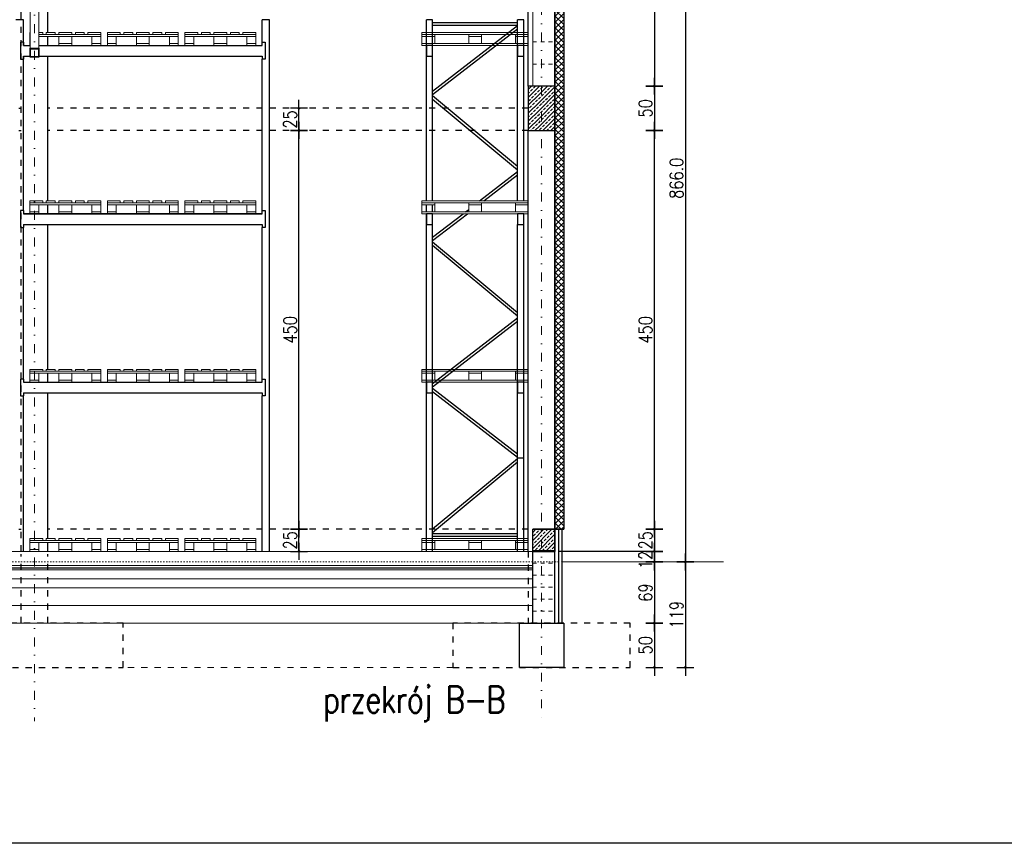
# Model space of a CAD drawing. Header units: millimetres. Extents: x 22865 to 60762, y -18816 to 15611.
# Tile 504 of 517: x 37834 to 38945, y 7746 to 8675. Entities that reach past the tile are written whole.
import ezdxf

# ---------------------------------------------------------------- set-up
doc = ezdxf.new("R2010")
doc.units = ezdxf.units.MM
for name, pattern in [('1_12', [3, 1, -1, 0, -1]), ('1_OTDI', [0]), ('DASHED', [15, 7, -8]), ('DOT', [6.35, 0, -6.35])]:
    doc.linetypes.add(name, pattern=pattern)
doc.layers.add('CIENKA', color=1, linetype='Continuous', lineweight=13)
doc.layers.add('projekt', color=6, linetype='Continuous', lineweight=9)
for name, color, linetype in [('ocieplenie-styropianXPS', 7, 'Continuous'), ('OPISY-KONCEPCJA', 6, 'Continuous'), ('plyty warstwowe PIR', 200, 'Continuous'), ('RAMLA', 2, 'Continuous'), ('RDZENIE', 3, 'Continuous'), ('REGALY', 7, 'Continuous'), ('sciany murowane', 4, 'Continuous'), ('WYMIARY', 6, 'Continuous')]:
    doc.layers.add(name, color=color, linetype=linetype)
doc.layers.add('OSIE SCIAN', color=151, linetype='Continuous', lineweight=18, plot=False)
doc.layers.add('sciany ppozarowe', color=10, linetype='Continuous', lineweight=18, plot=False)
doc.styles.add('1-100', font='simplex.shx', dxfattribs={"width": 0.8, "height": 15})
doc.styles.add('1-50', font='simplex.shx', dxfattribs={"width": 0.8, "height": 12})
doc.linetypes.add('BATTING', pattern='A,0.0001,-0.1,[134,ltypeshp.shx,S=0.1,R=0,X=-0.1,Y=0],-0.2,[134,ltypeshp.shx,S=0.1,R=180,X=0.1,Y=0],-0.1', length=0.4001)
doc.dimstyles.new('1-100', dxfattribs={"dimscale": 0.5, "dimtxt": 100, "dimasz": 1, "dimexe": 0.18, "dimexo": 0.0625, "dimgap": 5, "dimtad": 1, "dimdec": 1, "dimzin": 0, "dimdsep": 46, "dimtxsty": '1-100', "dimblk1": 'K', "dimblk2": 'K', "dimsah": 1, "dimcen": 0.09, "dimse1": 1, "dimse2": 1, "dimadec": 0, "dimazin": 0, "dimtfac": 1, "dimtdec": 1, "dimtofl": 0, "dimtmove": 0, "dimatfit": 3, "dimldrblk": 'K', "dimfxl": 0, "dimtolj": 1, "dimtzin": 0, "dimarcsym": 0})
pattern_1 = [(45, (-2292.411, 126.5), (-4.4901281, 4.4901281), []), (45, (-2287.921, 126.5), (-4.4901281, 4.4901281), [3.175, -1.5875])]

# ---------------------------------------------------------------- blocks, each defined once
blk = doc.blocks.new('K')
for p, q in [((-19.1, 0), (19.1, 0)), ((0, -19.1), (0, 19.1))]:
    blk.add_line(p, q)
blk.add_circle((0, 0), 2.02)
blk = doc.blocks.new('*D389')
at = {"layer": 'WYMIARY', "color": 0, "lineweight": -2}
for p, q in [((38423, 9010.2), (38383.2, 9010.2)), ((38423.5, 9010.2), (38437.5, 9010.2))]:
    blk.add_line(p, q, dxfattribs=at)
at = {"layer": 'WYMIARY', "color": 0, "linetype": 'ByBlock', "lineweight": -2, "xscale": 0.5, "yscale": 0.5, "zscale": 0.5, "rotation": 180}
blk.add_blockref('K', (38423, 9010.2), dxfattribs=at)
at = {"layer": 'WYMIARY', "color": 0, "linetype": 'ByBlock', "lineweight": -2, "xscale": 0.5, "yscale": 0.5, "zscale": 0.5}
blk.add_blockref('K', (38438, 9010.2), dxfattribs=at)
at = {"layer": 'WYMIARY', "color": 0, "insert": (38402.8, 9020.2), "char_height": 15, "attachment_point": 5, "style": '1-100'}
blk.add_mtext('\\A1;15.0', dxfattribs=at)
blk = doc.blocks.new('*D1856')
at = {"layer": 'WYMIARY', "color": 0, "lineweight": -2}
blk.add_line((38149.1, 8075.9), (38149.1, 8099.9), dxfattribs=at)
at = {"layer": 'WYMIARY', "color": 0, "linetype": 'ByBlock', "lineweight": -2, "xscale": 0.5, "yscale": 0.5, "zscale": 0.5}
for p, rotation in [((38149.1, 8100.4), 90), ((38149.1, 8075.4), 270)]:
    blk.add_blockref('K', p, dxfattribs=dict(at, rotation=rotation))
at = {"layer": 'WYMIARY', "color": 0, "ltscale": 0.2, "insert": (38139.1, 8087.9), "char_height": 15, "attachment_point": 5, "rotation": 90, "style": '1-100'}
blk.add_mtext('\\A1;25', dxfattribs=at)
blk = doc.blocks.new('*D1857')
at = {"layer": 'WYMIARY', "color": 0, "lineweight": -2}
blk.add_line((38149.1, 8100.9), (38149.1, 8549.9), dxfattribs=at)
at = {"layer": 'WYMIARY', "color": 0, "linetype": 'ByBlock', "lineweight": -2, "xscale": 0.5, "yscale": 0.5, "zscale": 0.5}
for p, rotation in [((38149.1, 8550.4), 90), ((38149.1, 8100.4), 270)]:
    blk.add_blockref('K', p, dxfattribs=dict(at, rotation=rotation))
at = {"layer": 'WYMIARY', "color": 0, "ltscale": 0.2, "insert": (38139.1, 8325.4), "char_height": 15, "attachment_point": 5, "rotation": 90, "style": '1-100'}
blk.add_mtext('\\A1;450', dxfattribs=at)
blk = doc.blocks.new('*D1858')
at = {"layer": 'WYMIARY', "color": 0, "lineweight": -2}
blk.add_line((38149.1, 8550.9), (38149.1, 8574.9), dxfattribs=at)
at = {"layer": 'WYMIARY', "color": 0, "linetype": 'ByBlock', "lineweight": -2, "xscale": 0.5, "yscale": 0.5, "zscale": 0.5}
for p, rotation in [((38149.1, 8575.4), 90), ((38149.1, 8550.4), 270)]:
    blk.add_blockref('K', p, dxfattribs=dict(at, rotation=rotation))
at = {"layer": 'WYMIARY', "color": 0, "ltscale": 0.2, "insert": (38139.1, 8562.9), "char_height": 15, "attachment_point": 5, "rotation": 90, "style": '1-100'}
blk.add_mtext('\\A1;25', dxfattribs=at)
blk = doc.blocks.new('*D1863')
at = {"layer": 'WYMIARY', "color": 0, "lineweight": -2}
blk.add_line((38550.3, 8100.9), (38550.3, 8549.9), dxfattribs=at)
at = {"layer": 'WYMIARY', "color": 0, "linetype": 'ByBlock', "lineweight": -2, "xscale": 0.5, "yscale": 0.5, "zscale": 0.5}
for p, rotation in [((38550.3, 8550.4), 90), ((38550.3, 8100.4), 270)]:
    blk.add_blockref('K', p, dxfattribs=dict(at, rotation=rotation))
at = {"layer": 'WYMIARY', "color": 0, "ltscale": 0.2, "insert": (38540.3, 8325.4), "char_height": 15, "attachment_point": 5, "rotation": 90, "style": '1-100'}
blk.add_mtext('\\A1;450', dxfattribs=at)
blk = doc.blocks.new('*D1864')
at = {"layer": 'WYMIARY', "color": 0, "lineweight": -2}
blk.add_line((38550.3, 8599.9), (38550.3, 8550.9), dxfattribs=at)
at = {"layer": 'WYMIARY', "color": 0, "linetype": 'ByBlock', "lineweight": -2, "xscale": 0.5, "yscale": 0.5, "zscale": 0.5}
for p, rotation in [((38550.3, 8600.4), 90), ((38550.3, 8550.4), 270)]:
    blk.add_blockref('K', p, dxfattribs=dict(at, rotation=rotation))
at = {"layer": 'WYMIARY', "color": 0, "ltscale": 0.2, "insert": (38540.3, 8575.4), "char_height": 15, "attachment_point": 5, "rotation": 90, "style": '1-100'}
blk.add_mtext('\\A1;50', dxfattribs=at)
blk = doc.blocks.new('*D1865')
at = {"layer": 'WYMIARY', "color": 0, "lineweight": -2}
blk.add_line((38550.3, 8099.9), (38550.3, 8075.9), dxfattribs=at)
at = {"layer": 'WYMIARY', "color": 0, "linetype": 'ByBlock', "lineweight": -2, "xscale": 0.5, "yscale": 0.5, "zscale": 0.5}
for p, rotation in [((38550.3, 8100.4), 90), ((38550.3, 8075.4), 270)]:
    blk.add_blockref('K', p, dxfattribs=dict(at, rotation=rotation))
at = {"layer": 'WYMIARY', "color": 0, "ltscale": 0.2, "insert": (38540.3, 8087.9), "char_height": 15, "attachment_point": 5, "rotation": 90, "style": '1-100'}
blk.add_mtext('\\A1;25', dxfattribs=at)
blk = doc.blocks.new('*D1866')
at = {"layer": 'WYMIARY', "color": 0, "lineweight": -2}
blk.add_line((38550.3, 8074.9), (38550.3, 8063.9), dxfattribs=at)
at = {"layer": 'WYMIARY', "color": 0, "linetype": 'ByBlock', "lineweight": -2, "xscale": 0.5, "yscale": 0.5, "zscale": 0.5}
for p, rotation in [((38550.3, 8075.4), 90), ((38550.3, 8063.4), 270)]:
    blk.add_blockref('K', p, dxfattribs=dict(at, rotation=rotation))
at = {"layer": 'WYMIARY', "color": 0, "ltscale": 0.2, "insert": (38540.3, 8065.8), "char_height": 15, "attachment_point": 5, "rotation": 90, "style": '1-100'}
blk.add_mtext('\\A1;12', dxfattribs=at)
blk = doc.blocks.new('*D1902')
at = {"layer": 'WYMIARY', "color": 0, "lineweight": -2}
blk.add_line((38550.3, 8899.9), (38550.3, 8600.9), dxfattribs=at)
at = {"layer": 'WYMIARY', "color": 0, "linetype": 'ByBlock', "lineweight": -2, "xscale": 0.5, "yscale": 0.5, "zscale": 0.5}
for p, rotation in [((38550.3, 8900.4), 90), ((38550.3, 8600.4), 270)]:
    blk.add_blockref('K', p, dxfattribs=dict(at, rotation=rotation))
at = {"layer": 'WYMIARY', "color": 0, "ltscale": 0.2, "insert": (38540.3, 8750.4), "char_height": 15, "attachment_point": 5, "rotation": 90, "style": '1-100'}
blk.add_mtext('\\A1;300.0', dxfattribs=at)
blk = doc.blocks.new('*D1903')
at = {"layer": 'WYMIARY', "color": 0, "lineweight": -2}
blk.add_line((38550.3, 8062.9), (38550.3, 7994.9), dxfattribs=at)
at = {"layer": 'WYMIARY', "color": 0, "linetype": 'ByBlock', "lineweight": -2, "xscale": 0.5, "yscale": 0.5, "zscale": 0.5}
for p, rotation in [((38550.3, 8063.4), 90), ((38550.3, 7994.4), 270)]:
    blk.add_blockref('K', p, dxfattribs=dict(at, rotation=rotation))
at = {"layer": 'WYMIARY', "color": 0, "ltscale": 0.2, "insert": (38540.3, 8028.9), "char_height": 15, "attachment_point": 5, "rotation": 90, "style": '1-100'}
blk.add_mtext('\\A1;69', dxfattribs=at)
blk = doc.blocks.new('*D1904')
at = {"layer": 'WYMIARY', "color": 0, "lineweight": -2}
blk.add_line((38550.3, 7993.9), (38550.3, 7944.9), dxfattribs=at)
at = {"layer": 'WYMIARY', "color": 0, "linetype": 'ByBlock', "lineweight": -2, "xscale": 0.5, "yscale": 0.5, "zscale": 0.5}
for p, rotation in [((38550.3, 7994.4), 90), ((38550.3, 7944.4), 270)]:
    blk.add_blockref('K', p, dxfattribs=dict(at, rotation=rotation))
at = {"layer": 'WYMIARY', "color": 0, "ltscale": 0.2, "insert": (38540.3, 7969.4), "char_height": 15, "attachment_point": 5, "rotation": 90, "style": '1-100'}
blk.add_mtext('\\A1;50', dxfattribs=at)
blk = doc.blocks.new('*D1905')
at = {"layer": 'WYMIARY', "color": 0, "lineweight": -2}
blk.add_line((38585.3, 8928.9), (38585.3, 8063.9), dxfattribs=at)
at = {"layer": 'WYMIARY', "color": 0, "linetype": 'ByBlock', "lineweight": -2, "xscale": 0.5, "yscale": 0.5, "zscale": 0.5}
for p, rotation in [((38585.3, 8929.4), 90), ((38585.3, 8063.4), 270)]:
    blk.add_blockref('K', p, dxfattribs=dict(at, rotation=rotation))
at = {"layer": 'WYMIARY', "color": 0, "ltscale": 0.2, "insert": (38575.3, 8496.4), "char_height": 15, "attachment_point": 5, "rotation": 90, "style": '1-100'}
blk.add_mtext('\\A1;866.0', dxfattribs=at)
blk = doc.blocks.new('*D1906')
at = {"layer": 'WYMIARY', "color": 0, "lineweight": -2}
blk.add_line((38585.3, 8062.9), (38585.3, 7944.9), dxfattribs=at)
at = {"layer": 'WYMIARY', "color": 0, "linetype": 'ByBlock', "lineweight": -2, "xscale": 0.5, "yscale": 0.5, "zscale": 0.5}
for p, rotation in [((38585.3, 8063.4), 90), ((38585.3, 7944.4), 270)]:
    blk.add_blockref('K', p, dxfattribs=dict(at, rotation=rotation))
at = {"layer": 'WYMIARY', "color": 0, "ltscale": 0.2, "insert": (38575.3, 8003.9), "char_height": 15, "attachment_point": 5, "rotation": 90, "style": '1-100'}
blk.add_mtext('\\A1;119', dxfattribs=at)

msp = doc.modelspace()

# ---------------------------------------------------------------- hatches: boundary and pattern name
at = {"layer": 'plyty warstwowe PIR', "lineweight": -2, "transparency": 33554687}
h = msp.add_hatch(dxfattribs=at)
h.set_pattern_fill('ANSI37', color=9, scale=1.5)
h.set_pattern_definition([(45, (-62464.8173, 152243.4392), (-3.36759605, 3.36759605), []), (135, (-62464.8173, 152243.4392), (-3.36759605, -3.36759605), [])])
h.paths.add_polyline_path([(38437.97, 8100.4), (38447.97, 8100.4), (38447.97, 8829.85), (38437.97, 8829.85)])
h = msp.add_hatch(dxfattribs=at)
h.set_pattern_fill('ANSI37', color=9, scale=1.5)
h.set_pattern_definition([(45, (-62464.8173, 152243.4392), (-3.36759605, 3.36759605), []), (135, (-62464.8173, 152243.4392), (-3.36759605, -3.36759605), [])])
h.paths.add_polyline_path([(38437.97, 8829.85), (38437.97, 8808.6), (38437.97, 8100.4), (38447.97, 8100.4), (38447.97, 8829.85), (38437.97, 8829.85)])
at = {"layer": 'RDZENIE', "transparency": 33554687}
h = msp.add_hatch(dxfattribs=at)
h.set_pattern_fill('ANSI33', color=9, angle=180)
h.set_pattern_definition(pattern_1)
h.paths.add_polyline_path([(38420.47, 8550.4), (38420.47, 8600.4), (38417.97, 8600.4), (38407.97, 8600.4), (38407.97, 8598.9), (38407.97, 8550.4), (38417.97, 8550.4)])
h = msp.add_hatch(dxfattribs=at)
h.set_pattern_fill('ANSI33', color=9, angle=180)
h.set_pattern_definition(pattern_1)
h.paths.add_polyline_path([(38437.97, 8600.4), (38420.47, 8600.4), (38420.47, 8550.4), (38437.97, 8550.4)])
h = msp.add_hatch(dxfattribs=at)
h.set_pattern_fill('ANSI33', color=9, angle=180)
h.set_pattern_definition([(45, (-4140.357, -322.668), (-4.4901281, 4.4901281), []), (45, (-4135.867, -322.668), (-4.4901281, 4.4901281), [3.175, -1.5875])])
h.paths.add_polyline_path([(38412.97, 8100.4), (38437.97, 8100.4), (38437.97, 8075.4), (38412.97, 8075.4)])

# ---------------------------------------------------------------- linework, layer by layer
at = {"color": 6}
for p, q in [((38437.97, 8075.9), (38412.97, 8075.9)), ((38437.97, 8074.9), (38412.97, 8074.9))]:
    msp.add_line(p, q, dxfattribs=at)
at = {"layer": 'CIENKA', "color": 9}
for p, q in [((37845.47, 8643.15), (37845.47, 8768.78)), ((37855.47, 8643.15), (37855.47, 8768.78))]:
    msp.add_line(p, q, dxfattribs=at)
at = {"layer": 'CIENKA', "color": 9, "linetype": 'DASHED', "ltscale": 0.6}
for p, q in [((38412.97, 8650.4), (38437.97, 8650.4)), ((38412.97, 8625.4), (38437.97, 8625.4)), ((38412.97, 8061.9), (38437.97, 8061.9)), ((38412.97, 8048.4), (38437.97, 8048.4)), ((38412.97, 8034.9), (38437.97, 8034.9)), ((38412.97, 8021.4), (38437.97, 8021.4)), ((38412.97, 8007.9), (38437.97, 8007.9))]:
    msp.add_line(p, q, dxfattribs=at)
at = {"layer": 'CIENKA', "color": 251, "linetype": 'DASHED'}
msp.add_line((38322.97, 7944.4), (37950.47, 7944.4), dxfattribs=at)
at = {"layer": 'CIENKA'}
for points in [[(37845.47, 8660.8), (37845.22, 8660.8), (37845.22, 8658.6), (37845.47, 8658.6)], [(37855.47, 8658.6), (37859.72, 8658.6), (37859.72, 8660.8), (37855.47, 8660.8)], [(37845.47, 8658.6), (37845.22, 8658.6), (37845.22, 8656.4), (37845.47, 8656.4)], [(37845.47, 8656.4), (37845.22, 8656.4), (37845.22, 8648.6), (37845.47, 8648.6)], [(37845.47, 8648.6), (37845.22, 8648.6), (37845.22, 8646.4), (37845.47, 8646.4)], [(37855.47, 8656.4), (37925.22, 8656.4), (37925.22, 8658.6), (37855.47, 8658.6)], [(38287.97, 8466.4), (38287.97, 8468.6), (38302.47, 8468.6), (38302.47, 8466.4)]]:
    msp.add_lwpolyline(points, dxfattribs=at)
for points in [[(37873.84, 8658.6), (37863.84, 8658.6), (37863.84, 8660.8), (37873.84, 8660.8)], [(37877.97, 8658.6), (37892.47, 8658.6), (37892.47, 8660.8), (37877.97, 8660.8)], [(37896.59, 8658.6), (37906.59, 8658.6), (37906.59, 8660.8), (37896.59, 8660.8)], [(37910.72, 8658.6), (37925.22, 8658.6), (37925.22, 8660.8), (37910.72, 8660.8)], [(37932.72, 8658.6), (37947.22, 8658.6), (37947.22, 8660.8), (37932.72, 8660.8)], [(37961.34, 8658.6), (37951.34, 8658.6), (37951.34, 8660.8), (37961.34, 8660.8)], [(37965.47, 8658.6), (37979.97, 8658.6), (37979.97, 8660.8), (37965.47, 8660.8)], [(37984.09, 8658.6), (37994.09, 8658.6), (37994.09, 8660.8), (37984.09, 8660.8)], [(37998.22, 8658.6), (38012.72, 8658.6), (38012.72, 8660.8), (37998.22, 8660.8)], [(38020.22, 8658.6), (38034.72, 8658.6), (38034.72, 8660.8), (38020.22, 8660.8)], [(38048.84, 8658.6), (38038.84, 8658.6), (38038.84, 8660.8), (38048.84, 8660.8)], [(38052.97, 8658.6), (38067.47, 8658.6), (38067.47, 8660.8), (38052.97, 8660.8)], [(38071.59, 8658.6), (38081.59, 8658.6), (38081.59, 8660.8), (38071.59, 8660.8)], [(38085.72, 8658.6), (38100.22, 8658.6), (38100.22, 8660.8), (38085.72, 8660.8)], [(38407.97, 8660.8), (38287.97, 8660.8), (38287.97, 8658.6), (38407.97, 8658.6)], [(37877.97, 8648.6), (37892.47, 8648.6), (37892.47, 8656.4), (37877.97, 8656.4)], [(37892.47, 8648.6), (37877.97, 8648.6), (37877.97, 8646.4), (37892.47, 8646.4)], [(37915.22, 8648.6), (37925.22, 8648.6), (37925.22, 8656.4), (37915.22, 8656.4)], [(37925.22, 8648.6), (37915.22, 8648.6), (37915.22, 8646.4), (37925.22, 8646.4)], [(37932.72, 8656.4), (38012.72, 8656.4), (38012.72, 8658.6), (37932.72, 8658.6)], [(37932.72, 8648.6), (37942.72, 8648.6), (37942.72, 8656.4), (37932.72, 8656.4)], [(37942.72, 8648.6), (37932.72, 8648.6), (37932.72, 8646.4), (37942.72, 8646.4)], [(37965.47, 8648.6), (37979.97, 8648.6), (37979.97, 8656.4), (37965.47, 8656.4)], [(37979.97, 8648.6), (37965.47, 8648.6), (37965.47, 8646.4), (37979.97, 8646.4)], [(38002.72, 8648.6), (38012.72, 8648.6), (38012.72, 8656.4), (38002.72, 8656.4)], [(38012.72, 8648.6), (38002.72, 8648.6), (38002.72, 8646.4), (38012.72, 8646.4)], [(38020.22, 8656.4), (38100.22, 8656.4), (38100.22, 8658.6), (38020.22, 8658.6)], [(38020.22, 8648.6), (38030.22, 8648.6), (38030.22, 8656.4), (38020.22, 8656.4)], [(38030.22, 8648.6), (38020.22, 8648.6), (38020.22, 8646.4), (38030.22, 8646.4)], [(38052.97, 8648.6), (38067.47, 8648.6), (38067.47, 8656.4), (38052.97, 8656.4)], [(38067.47, 8648.6), (38052.97, 8648.6), (38052.97, 8646.4), (38067.47, 8646.4)], [(38090.22, 8648.6), (38100.22, 8648.6), (38100.22, 8656.4), (38090.22, 8656.4)], [(38100.22, 8648.6), (38090.22, 8648.6), (38090.22, 8646.4), (38100.22, 8646.4)], [(38302.47, 8656.4), (38287.97, 8656.4), (38287.97, 8658.6), (38302.47, 8658.6)], [(38302.47, 8648.6), (38287.97, 8648.6), (38287.97, 8656.4), (38302.47, 8656.4)], [(38287.97, 8648.6), (38407.97, 8648.6), (38407.97, 8646.4), (38287.97, 8646.4)], [(38355.22, 8656.4), (38340.72, 8656.4), (38340.72, 8658.6), (38355.22, 8658.6)], [(38355.22, 8648.6), (38340.72, 8648.6), (38340.72, 8656.4), (38355.22, 8656.4)], [(38393.47, 8658.6), (38407.97, 8658.6), (38407.97, 8656.4), (38393.47, 8656.4)], [(38393.47, 8648.6), (38407.97, 8648.6), (38407.97, 8656.4), (38393.47, 8656.4)], [(37845.22, 8468.6), (37859.72, 8468.6), (37859.72, 8470.8), (37845.22, 8470.8)], [(37873.84, 8468.6), (37863.84, 8468.6), (37863.84, 8470.8), (37873.84, 8470.8)], [(37877.97, 8468.6), (37892.47, 8468.6), (37892.47, 8470.8), (37877.97, 8470.8)], [(37896.59, 8468.6), (37906.59, 8468.6), (37906.59, 8470.8), (37896.59, 8470.8)], [(37910.72, 8468.6), (37925.22, 8468.6), (37925.22, 8470.8), (37910.72, 8470.8)], [(37932.72, 8468.6), (37947.22, 8468.6), (37947.22, 8470.8), (37932.72, 8470.8)], [(37961.34, 8468.6), (37951.34, 8468.6), (37951.34, 8470.8), (37961.34, 8470.8)], [(37965.47, 8468.6), (37979.97, 8468.6), (37979.97, 8470.8), (37965.47, 8470.8)], [(37984.09, 8468.6), (37994.09, 8468.6), (37994.09, 8470.8), (37984.09, 8470.8)], [(37998.22, 8468.6), (38012.72, 8468.6), (38012.72, 8470.8), (37998.22, 8470.8)], [(38020.22, 8468.6), (38034.72, 8468.6), (38034.72, 8470.8), (38020.22, 8470.8)], [(38048.84, 8468.6), (38038.84, 8468.6), (38038.84, 8470.8), (38048.84, 8470.8)], [(38052.97, 8468.6), (38067.47, 8468.6), (38067.47, 8470.8), (38052.97, 8470.8)], [(38071.59, 8468.6), (38081.59, 8468.6), (38081.59, 8470.8), (38071.59, 8470.8)], [(38085.72, 8468.6), (38100.22, 8468.6), (38100.22, 8470.8), (38085.72, 8470.8)], [(38407.97, 8470.8), (38287.97, 8470.8), (38287.97, 8468.6), (38407.97, 8468.6)], [(37845.22, 8466.4), (37925.22, 8466.4), (37925.22, 8468.6), (37845.22, 8468.6)], [(37845.22, 8458.6), (37855.22, 8458.6), (37855.22, 8466.4), (37845.22, 8466.4)], [(37877.97, 8458.6), (37892.47, 8458.6), (37892.47, 8466.4), (37877.97, 8466.4)], [(37915.22, 8458.6), (37925.22, 8458.6), (37925.22, 8466.4), (37915.22, 8466.4)], [(37932.72, 8466.4), (38012.72, 8466.4), (38012.72, 8468.6), (37932.72, 8468.6)], [(37932.72, 8458.6), (37942.72, 8458.6), (37942.72, 8466.4), (37932.72, 8466.4)], [(37965.47, 8458.6), (37979.97, 8458.6), (37979.97, 8466.4), (37965.47, 8466.4)], [(38002.72, 8458.6), (38012.72, 8458.6), (38012.72, 8466.4), (38002.72, 8466.4)], [(38020.22, 8466.4), (38100.22, 8466.4), (38100.22, 8468.6), (38020.22, 8468.6)], [(38020.22, 8458.6), (38030.22, 8458.6), (38030.22, 8466.4), (38020.22, 8466.4)], [(38052.97, 8458.6), (38067.47, 8458.6), (38067.47, 8466.4), (38052.97, 8466.4)], [(38090.22, 8458.6), (38100.22, 8458.6), (38100.22, 8466.4), (38090.22, 8466.4)], [(38302.47, 8458.6), (38287.97, 8458.6), (38287.97, 8466.4), (38302.47, 8466.4)], [(38355.22, 8466.4), (38340.72, 8466.4), (38340.72, 8468.6), (38355.22, 8468.6)], [(38355.22, 8458.6), (38340.72, 8458.6), (38340.72, 8466.4), (38355.22, 8466.4)], [(38393.47, 8468.6), (38407.97, 8468.6), (38407.97, 8466.4), (38393.47, 8466.4)], [(38393.47, 8458.6), (38407.97, 8458.6), (38407.97, 8466.4), (38393.47, 8466.4)], [(37855.22, 8458.6), (37845.22, 8458.6), (37845.22, 8456.4), (37855.22, 8456.4)], [(37892.47, 8458.6), (37877.97, 8458.6), (37877.97, 8456.4), (37892.47, 8456.4)], [(37925.22, 8458.6), (37915.22, 8458.6), (37915.22, 8456.4), (37925.22, 8456.4)], [(37942.72, 8458.6), (37932.72, 8458.6), (37932.72, 8456.4), (37942.72, 8456.4)], [(37979.97, 8458.6), (37965.47, 8458.6), (37965.47, 8456.4), (37979.97, 8456.4)], [(38012.72, 8458.6), (38002.72, 8458.6), (38002.72, 8456.4), (38012.72, 8456.4)], [(38030.22, 8458.6), (38020.22, 8458.6), (38020.22, 8456.4), (38030.22, 8456.4)], [(38067.47, 8458.6), (38052.97, 8458.6), (38052.97, 8456.4), (38067.47, 8456.4)], [(38100.22, 8458.6), (38090.22, 8458.6), (38090.22, 8456.4), (38100.22, 8456.4)], [(38287.97, 8458.6), (38407.97, 8458.6), (38407.97, 8456.4), (38287.97, 8456.4)], [(37845.22, 8278.6), (37859.72, 8278.6), (37859.72, 8280.8), (37845.22, 8280.8)], [(37845.22, 8276.4), (37925.22, 8276.4), (37925.22, 8278.6), (37845.22, 8278.6)], [(37845.22, 8268.6), (37855.22, 8268.6), (37855.22, 8276.4), (37845.22, 8276.4)], [(37873.84, 8278.6), (37863.84, 8278.6), (37863.84, 8280.8), (37873.84, 8280.8)], [(37877.97, 8278.6), (37892.47, 8278.6), (37892.47, 8280.8), (37877.97, 8280.8)], [(37877.97, 8268.6), (37892.47, 8268.6), (37892.47, 8276.4), (37877.97, 8276.4)], [(37896.59, 8278.6), (37906.59, 8278.6), (37906.59, 8280.8), (37896.59, 8280.8)], [(37910.72, 8278.6), (37925.22, 8278.6), (37925.22, 8280.8), (37910.72, 8280.8)], [(37915.22, 8268.6), (37925.22, 8268.6), (37925.22, 8276.4), (37915.22, 8276.4)], [(37932.72, 8278.6), (37947.22, 8278.6), (37947.22, 8280.8), (37932.72, 8280.8)], [(37932.72, 8276.4), (38012.72, 8276.4), (38012.72, 8278.6), (37932.72, 8278.6)], [(37932.72, 8268.6), (37942.72, 8268.6), (37942.72, 8276.4), (37932.72, 8276.4)], [(37961.34, 8278.6), (37951.34, 8278.6), (37951.34, 8280.8), (37961.34, 8280.8)], [(37965.47, 8278.6), (37979.97, 8278.6), (37979.97, 8280.8), (37965.47, 8280.8)], [(37965.47, 8268.6), (37979.97, 8268.6), (37979.97, 8276.4), (37965.47, 8276.4)], [(37984.09, 8278.6), (37994.09, 8278.6), (37994.09, 8280.8), (37984.09, 8280.8)], [(37998.22, 8278.6), (38012.72, 8278.6), (38012.72, 8280.8), (37998.22, 8280.8)], [(38002.72, 8268.6), (38012.72, 8268.6), (38012.72, 8276.4), (38002.72, 8276.4)], [(38020.22, 8278.6), (38034.72, 8278.6), (38034.72, 8280.8), (38020.22, 8280.8)], [(38020.22, 8276.4), (38100.22, 8276.4), (38100.22, 8278.6), (38020.22, 8278.6)], [(38020.22, 8268.6), (38030.22, 8268.6), (38030.22, 8276.4), (38020.22, 8276.4)], [(38048.84, 8278.6), (38038.84, 8278.6), (38038.84, 8280.8), (38048.84, 8280.8)], [(38052.97, 8278.6), (38067.47, 8278.6), (38067.47, 8280.8), (38052.97, 8280.8)], [(38052.97, 8268.6), (38067.47, 8268.6), (38067.47, 8276.4), (38052.97, 8276.4)], [(38071.59, 8278.6), (38081.59, 8278.6), (38081.59, 8280.8), (38071.59, 8280.8)], [(38085.72, 8278.6), (38100.22, 8278.6), (38100.22, 8280.8), (38085.72, 8280.8)], [(38090.22, 8268.6), (38100.22, 8268.6), (38100.22, 8276.4), (38090.22, 8276.4)], [(38407.97, 8280.8), (38287.97, 8280.8), (38287.97, 8278.6), (38407.97, 8278.6)], [(38302.47, 8276.4), (38287.97, 8276.4), (38287.97, 8278.6), (38302.47, 8278.6)], [(38302.47, 8268.6), (38287.97, 8268.6), (38287.97, 8276.4), (38302.47, 8276.4)], [(38355.22, 8276.4), (38340.72, 8276.4), (38340.72, 8278.6), (38355.22, 8278.6)], [(38355.22, 8268.6), (38340.72, 8268.6), (38340.72, 8276.4), (38355.22, 8276.4)], [(38393.47, 8278.6), (38407.97, 8278.6), (38407.97, 8276.4), (38393.47, 8276.4)], [(38393.47, 8268.6), (38407.97, 8268.6), (38407.97, 8276.4), (38393.47, 8276.4)], [(37855.22, 8268.6), (37845.22, 8268.6), (37845.22, 8266.4), (37855.22, 8266.4)], [(37892.47, 8268.6), (37877.97, 8268.6), (37877.97, 8266.4), (37892.47, 8266.4)], [(37925.22, 8268.6), (37915.22, 8268.6), (37915.22, 8266.4), (37925.22, 8266.4)], [(37942.72, 8268.6), (37932.72, 8268.6), (37932.72, 8266.4), (37942.72, 8266.4)], [(37979.97, 8268.6), (37965.47, 8268.6), (37965.47, 8266.4), (37979.97, 8266.4)], [(38012.72, 8268.6), (38002.72, 8268.6), (38002.72, 8266.4), (38012.72, 8266.4)], [(38030.22, 8268.6), (38020.22, 8268.6), (38020.22, 8266.4), (38030.22, 8266.4)], [(38067.47, 8268.6), (38052.97, 8268.6), (38052.97, 8266.4), (38067.47, 8266.4)], [(38100.22, 8268.6), (38090.22, 8268.6), (38090.22, 8266.4), (38100.22, 8266.4)], [(38287.97, 8268.6), (38407.97, 8268.6), (38407.97, 8266.4), (38287.97, 8266.4)], [(37845.22, 8087.6), (37859.72, 8087.6), (37859.72, 8089.8), (37845.22, 8089.8)], [(37845.22, 8085.4), (37925.22, 8085.4), (37925.22, 8087.6), (37845.22, 8087.6)], [(37845.22, 8077.6), (37855.22, 8077.6), (37855.22, 8085.4), (37845.22, 8085.4)], [(37873.84, 8087.6), (37863.84, 8087.6), (37863.84, 8089.8), (37873.84, 8089.8)], [(37877.97, 8087.6), (37892.47, 8087.6), (37892.47, 8089.8), (37877.97, 8089.8)], [(37877.97, 8077.6), (37892.47, 8077.6), (37892.47, 8085.4), (37877.97, 8085.4)], [(37896.59, 8087.6), (37906.59, 8087.6), (37906.59, 8089.8), (37896.59, 8089.8)], [(37910.72, 8087.6), (37925.22, 8087.6), (37925.22, 8089.8), (37910.72, 8089.8)], [(37915.22, 8077.6), (37925.22, 8077.6), (37925.22, 8085.4), (37915.22, 8085.4)], [(37932.72, 8087.6), (37947.22, 8087.6), (37947.22, 8089.8), (37932.72, 8089.8)], [(37932.72, 8085.4), (38012.72, 8085.4), (38012.72, 8087.6), (37932.72, 8087.6)], [(37932.72, 8077.6), (37942.72, 8077.6), (37942.72, 8085.4), (37932.72, 8085.4)], [(37961.34, 8087.6), (37951.34, 8087.6), (37951.34, 8089.8), (37961.34, 8089.8)], [(37965.47, 8087.6), (37979.97, 8087.6), (37979.97, 8089.8), (37965.47, 8089.8)], [(37965.47, 8077.6), (37979.97, 8077.6), (37979.97, 8085.4), (37965.47, 8085.4)], [(37984.09, 8087.6), (37994.09, 8087.6), (37994.09, 8089.8), (37984.09, 8089.8)], [(37998.22, 8087.6), (38012.72, 8087.6), (38012.72, 8089.8), (37998.22, 8089.8)], [(38002.72, 8077.6), (38012.72, 8077.6), (38012.72, 8085.4), (38002.72, 8085.4)], [(38020.22, 8087.6), (38034.72, 8087.6), (38034.72, 8089.8), (38020.22, 8089.8)], [(38020.22, 8085.4), (38100.22, 8085.4), (38100.22, 8087.6), (38020.22, 8087.6)], [(38020.22, 8077.6), (38030.22, 8077.6), (38030.22, 8085.4), (38020.22, 8085.4)], [(38048.84, 8087.6), (38038.84, 8087.6), (38038.84, 8089.8), (38048.84, 8089.8)], [(38052.97, 8087.6), (38067.47, 8087.6), (38067.47, 8089.8), (38052.97, 8089.8)], [(38052.97, 8077.6), (38067.47, 8077.6), (38067.47, 8085.4), (38052.97, 8085.4)], [(38071.59, 8087.6), (38081.59, 8087.6), (38081.59, 8089.8), (38071.59, 8089.8)], [(38085.72, 8087.6), (38100.22, 8087.6), (38100.22, 8089.8), (38085.72, 8089.8)], [(38090.22, 8077.6), (38100.22, 8077.6), (38100.22, 8085.4), (38090.22, 8085.4)], [(38407.97, 8089.8), (38287.97, 8089.8), (38287.97, 8087.6), (38407.97, 8087.6)], [(38407.97, 8089.8), (38287.97, 8089.8), (38287.97, 8087.6), (38407.97, 8087.6)], [(38302.47, 8085.4), (38287.97, 8085.4), (38287.97, 8087.6), (38302.47, 8087.6)], [(38302.47, 8085.4), (38287.97, 8085.4), (38287.97, 8087.6), (38302.47, 8087.6)], [(38302.47, 8077.6), (38287.97, 8077.6), (38287.97, 8085.4), (38302.47, 8085.4)], [(38302.47, 8077.6), (38287.97, 8077.6), (38287.97, 8085.4), (38302.47, 8085.4)], [(38355.22, 8085.4), (38340.72, 8085.4), (38340.72, 8087.6), (38355.22, 8087.6)], [(38355.22, 8085.4), (38340.72, 8085.4), (38340.72, 8087.6), (38355.22, 8087.6)], [(38355.22, 8077.6), (38340.72, 8077.6), (38340.72, 8085.4), (38355.22, 8085.4)], [(38355.22, 8077.6), (38340.72, 8077.6), (38340.72, 8085.4), (38355.22, 8085.4)], [(38393.47, 8087.6), (38407.97, 8087.6), (38407.97, 8085.4), (38393.47, 8085.4)], [(38393.47, 8087.6), (38407.97, 8087.6), (38407.97, 8085.4), (38393.47, 8085.4)], [(38393.47, 8077.6), (38407.97, 8077.6), (38407.97, 8085.4), (38393.47, 8085.4)], [(38393.47, 8077.6), (38407.97, 8077.6), (38407.97, 8085.4), (38393.47, 8085.4)], [(37855.22, 8077.6), (37845.22, 8077.6), (37845.22, 8075.4), (37855.22, 8075.4)], [(37892.47, 8077.6), (37877.97, 8077.6), (37877.97, 8075.4), (37892.47, 8075.4)], [(37925.22, 8077.6), (37915.22, 8077.6), (37915.22, 8075.4), (37925.22, 8075.4)], [(37942.72, 8077.6), (37932.72, 8077.6), (37932.72, 8075.4), (37942.72, 8075.4)], [(37979.97, 8077.6), (37965.47, 8077.6), (37965.47, 8075.4), (37979.97, 8075.4)], [(38012.72, 8077.6), (38002.72, 8077.6), (38002.72, 8075.4), (38012.72, 8075.4)], [(38030.22, 8077.6), (38020.22, 8077.6), (38020.22, 8075.4), (38030.22, 8075.4)], [(38067.47, 8077.6), (38052.97, 8077.6), (38052.97, 8075.4), (38067.47, 8075.4)], [(38100.22, 8077.6), (38090.22, 8077.6), (38090.22, 8075.4), (38100.22, 8075.4)], [(38287.97, 8077.6), (38407.97, 8077.6), (38407.97, 8075.4), (38287.97, 8075.4)], [(38287.97, 8077.6), (38407.97, 8077.6), (38407.97, 8075.4), (38287.97, 8075.4)]]:
    msp.add_lwpolyline(points, close=True, dxfattribs=at)
at = {"layer": 'ocieplenie-styropianXPS', "color": 0, "linetype": 'BATTING', "ltscale": 8}
msp.add_line((38441.97, 8100.4), (38441.97, 7994.4), dxfattribs=at)
at = {"layer": 'ocieplenie-styropianXPS', "color": 7}
msp.add_line((38445.97, 8100.4), (38445.97, 7994.4), dxfattribs=at)
at = {"layer": 'ocieplenie-styropianXPS', "color": 0, "linetype": 'BATTING', "ltscale": 6}
msp.add_line((36122.97, 8056.9), (38412.97, 8056.9), dxfattribs=at)
at = {"layer": 'OSIE SCIAN', "linetype": '1_12', "lineweight": 15, "ltscale": 10}
msp.add_line((38422.97, 9172.51), (38422.97, 7883.86), dxfattribs=at)
at = {"layer": 'OSIE SCIAN', "color": 0, "linetype": '1_12', "lineweight": 15, "ltscale": 10}
msp.add_line((37850.47, 9031.57), (37850.47, 7883.86), dxfattribs=at)
at = {"layer": 'plyty warstwowe PIR', "lineweight": -2}
for p, q in [((38437.97, 8829.85), (38437.97, 8100.4)), ((38447.97, 8829.85), (38447.97, 8100.4)), ((38437.97, 8100.4), (38447.97, 8100.4))]:
    msp.add_line(p, q, dxfattribs=at)
msp.add_lwpolyline([(38447.97, 8100.4), (38437.97, 8100.4), (38437.97, 8838.6), (38447.97, 8838.6)], close=True, dxfattribs=at)
at = {"layer": 'projekt', "color": 3, "lineweight": 15, "ltscale": 0.02}
for p, q in [((36117.97, 8075.4), (38412.97, 8075.4)), ((36127.97, 8075.4), (38412.97, 8075.4)), ((36122.97, 8059.4), (38412.97, 8059.4))]:
    msp.add_line(p, q, dxfattribs=at)
at = {"layer": 'projekt', "color": 1, "lineweight": 15, "ltscale": 0.02}
for p, q in [((38407.97, 8075.4), (38412.97, 8075.4)), ((36117.97, 8054.4), (38412.97, 8054.4)), ((36117.97, 8044.4), (38412.97, 8044.4)), ((36117.97, 8034.4), (38412.97, 8034.4)), ((36117.97, 8014.4), (38412.97, 8014.4)), ((36117.97, 7994.4), (38412.97, 7994.4))]:
    msp.add_line(p, q, dxfattribs=at)
at = {"layer": 'RAMLA', "color": 2}
msp.add_lwpolyline([(31250.87, 10585.9), (40004.35, 10585.9), (40004.35, 7745.9), (31250.87, 7745.9)], close=True, dxfattribs=at)
at = {"layer": 'RDZENIE', "color": 2}
for p, q in [((37835.47, 8675.4), (37835.47, 8768.85)), ((37865.47, 8660.8), (37865.47, 8768.85)), ((38407.97, 8600.4), (38407.97, 8768.85)), ((37865.47, 8646.4), (37865.47, 8656.4)), ((37865.47, 8470.8), (37865.47, 8634.4)), ((38407.97, 8075.4), (38407.97, 8550.4)), ((37865.47, 8456.4), (37865.47, 8466.4)), ((37865.47, 8280.8), (37865.47, 8444.4)), ((37865.47, 8266.4), (37865.47, 8276.4)), ((37865.47, 8089.8), (37865.47, 8254.4)), ((37865.47, 8075.4), (37865.47, 8085.4))]:
    msp.add_line(p, q, dxfattribs=at)
at = {"layer": 'RDZENIE', "color": 2, "linetype": 'DASHED'}
for p, q in [((37835.47, 8075.4), (37835.47, 8672.4)), ((37292.97, 8575.4), (37835.47, 8575.4)), ((38407.97, 8575.4), (37865.47, 8575.4)), ((37292.97, 8550.4), (37835.47, 8550.4)), ((38407.97, 8550.4), (37865.47, 8550.4)), ((37292.97, 8100.4), (37835.47, 8100.4)), ((38407.97, 8100.4), (37865.47, 8100.4)), ((37835.47, 7994.4), (37835.47, 8072.4)), ((37865.47, 7994.4), (37865.47, 8072.4)), ((38407.97, 8075.4), (38407.97, 7994.4))]:
    msp.add_line(p, q, dxfattribs=at)
at = {"layer": 'RDZENIE'}
for p, q in [((38412.97, 7994.4), (38412.97, 8100.4)), ((38437.97, 8100.4), (38412.97, 8100.4)), ((38437.97, 7994.4), (38437.97, 8100.4))]:
    msp.add_line(p, q, dxfattribs=at)
for points in [[(38437.97, 8600.4), (38407.97, 8600.4), (38407.97, 8550.4), (38437.97, 8550.4)], [(38412.97, 8100.4), (38437.97, 8100.4), (38437.97, 8075.4), (38412.97, 8075.4)], [(38397.97, 7994.4), (38447.97, 7994.4), (38447.97, 7944.4), (38397.97, 7944.4)]]:
    msp.add_lwpolyline(points, close=True, dxfattribs=at)
at = {"layer": 'RDZENIE', "color": 2, "linetype": 'DASHED'}
for points in [[(37750.47, 7944.4), (37950.47, 7944.4), (37950.47, 7994.4), (37750.47, 7994.4)], [(38322.97, 7944.4), (38522.97, 7944.4), (38522.97, 7994.4), (38322.97, 7994.4)]]:
    msp.add_lwpolyline(points, close=True, dxfattribs=at)
at = {"layer": 'REGALY', "color": 5}
for p, q in [((37838.02, 8675.4), (37829.52, 8675.4)), ((37838.02, 8646.4), (37838.02, 8675.4)), ((38115.92, 8675.4), (38107.42, 8675.4)), ((38107.42, 8649.9), (38107.42, 8675.4)), ((38115.92, 8075.4), (38115.92, 8675.4)), ((37838.02, 8459.9), (37838.02, 8634.4)), ((38107.42, 8459.9), (38107.42, 8630.9)), ((37838.02, 8269.9), (37838.02, 8440.9)), ((38107.42, 8269.9), (38107.42, 8440.9)), ((37838.02, 8075.4), (37838.02, 8250.9)), ((38107.42, 8075.4), (38107.42, 8250.9))]:
    msp.add_line(p, q, dxfattribs=at)
at = {"layer": 'REGALY', "color": 9}
for p, q in [((38299.97, 8675.4), (38292.97, 8675.4)), ((38292.97, 8470.8), (38292.97, 8675.4)), ((38299.97, 8470.8), (38299.97, 8675.4)), ((38395.97, 8671.8), (38299.97, 8671.8)), ((38402.97, 8675.4), (38395.97, 8675.4)), ((38395.97, 8470.8), (38395.97, 8675.4)), ((38402.97, 8470.8), (38402.97, 8675.4)), ((38299.97, 8594.7), (38395.97, 8668.8)), ((38395.97, 8668.8), (38299.97, 8668.8)), ((38299.97, 8590.91), (38395.97, 8665.01)), ((38395.97, 8509.61), (38299.97, 8589.3)), ((38395.97, 8505.71), (38299.97, 8585.4)), ((38353.03, 8470.8), (38395.97, 8503.95)), ((38357.93, 8470.8), (38395.97, 8500.16)), ((38292.97, 8458.6), (38292.97, 8466.4)), ((38299.97, 8458.6), (38299.97, 8466.4)), ((38337.22, 8458.6), (38340.72, 8461.3)), ((38292.97, 8075.4), (38292.97, 8456.4)), ((38299.97, 8075.4), (38299.97, 8456.4)), ((38299.97, 8429.85), (38334.37, 8456.4)), ((38299.97, 8426.06), (38339.28, 8456.4)), ((38395.97, 8075.4), (38395.97, 8444.4)), ((38402.97, 8075.4), (38402.97, 8444.4)), ((38395.97, 8344.76), (38299.97, 8424.45)), ((38395.97, 8340.86), (38299.97, 8420.55)), ((38299.97, 8265), (38395.97, 8339.1)), ((38299.97, 8261.21), (38395.97, 8335.31)), ((38299.97, 8259.6), (38395.97, 8185.5)), ((38299.97, 8255.81), (38395.97, 8181.71)), ((38395.97, 8179.95), (38299.97, 8100.26)), ((38395.97, 8176.05), (38299.97, 8096.36)), ((38299.97, 8095.4), (38395.97, 8095.4)), ((38299.97, 8095.4), (38395.97, 8095.4)), ((38299.97, 8092.4), (38395.97, 8092.4)), ((38299.97, 8092.4), (38395.97, 8092.4))]:
    msp.add_line(p, q, dxfattribs=at)
at = {"layer": 'REGALY', "color": 6}
for p, q in [((37838.02, 8649.9), (37834.52, 8649.9)), ((37834.52, 8649.9), (37834.52, 8630.9)), ((38107.42, 8649.9), (38110.92, 8649.9)), ((38107.42, 8646.4), (38107.42, 8649.9)), ((38110.92, 8649.9), (38110.92, 8630.9)), ((37838.02, 8646.4), (37845.47, 8646.4)), ((37855.47, 8646.4), (38107.42, 8646.4)), ((37834.52, 8630.9), (37838.02, 8630.9)), ((37838.02, 8634.4), (37845.47, 8634.4)), ((37855.47, 8634.4), (38107.42, 8634.4)), ((38107.42, 8634.4), (38107.42, 8630.9)), ((38110.92, 8630.9), (38107.42, 8630.9)), ((37838.02, 8459.9), (37834.52, 8459.9)), ((37834.52, 8459.9), (37834.52, 8440.9)), ((38107.42, 8459.9), (38110.92, 8459.9)), ((38107.42, 8456.4), (38107.42, 8459.9)), ((38110.92, 8459.9), (38110.92, 8440.9)), ((37838.02, 8456.4), (38107.42, 8456.4)), ((37834.52, 8440.9), (37838.02, 8440.9)), ((37838.02, 8444.4), (38107.42, 8444.4)), ((38107.42, 8444.4), (38107.42, 8440.9)), ((38110.92, 8440.9), (38107.42, 8440.9)), ((37838.02, 8269.9), (37834.52, 8269.9)), ((37834.52, 8269.9), (37834.52, 8250.9)), ((37838.02, 8266.4), (38107.42, 8266.4)), ((38107.42, 8269.9), (38110.92, 8269.9)), ((38107.42, 8266.4), (38107.42, 8269.9)), ((38110.92, 8269.9), (38110.92, 8250.9)), ((37834.52, 8250.9), (37838.02, 8250.9)), ((37838.02, 8254.4), (38107.42, 8254.4)), ((38107.42, 8254.4), (38107.42, 8250.9)), ((38110.92, 8250.9), (38107.42, 8250.9))]:
    msp.add_line(p, q, dxfattribs=at)
at = {"layer": 'REGALY', "color": 2}
for points in [[(38292.97, 8646.4), (38292.97, 8634.4), (38299.97, 8634.4), (38299.97, 8646.4)], [(38395.97, 8646.4), (38395.97, 8634.4), (38402.97, 8634.4), (38402.97, 8646.4)], [(38292.97, 8456.4), (38292.97, 8444.4), (38299.97, 8444.4), (38299.97, 8456.4)], [(38395.97, 8456.4), (38395.97, 8444.4), (38402.97, 8444.4), (38402.97, 8456.4)], [(38292.97, 8266.4), (38292.97, 8254.4), (38299.97, 8254.4), (38299.97, 8266.4)], [(38395.97, 8266.4), (38395.97, 8254.4), (38402.97, 8254.4), (38402.97, 8266.4)]]:
    msp.add_lwpolyline(points, close=True, dxfattribs=at)
at = {"layer": 'sciany murowane', "color": 4, "linetype": '1_OTDI', "lineweight": 15, "ltscale": 0.02}
msp.add_line((38412.97, 8600.4), (38412.97, 8808.6), dxfattribs=at)
at = {"layer": 'sciany murowane'}
msp.add_line((38395.97, 8180.9), (38402.97, 8180.9), dxfattribs=at)
at = {"layer": 'sciany ppozarowe', "color": 4, "linetype": 'DOT', "lineweight": 15, "ltscale": 0.5}
msp.add_line((34917.97, 8063.4), (38445.97, 8063.4), dxfattribs=at)
at = {"layer": 'sciany ppozarowe', "color": 4, "linetype": '1_OTDI', "lineweight": 15, "ltscale": 0.02}
msp.add_line((38445.97, 8063.4), (38628.36, 8063.4), dxfattribs=at)
at = {"layer": 'WYMIARY'}
for p, q in [((37838.02, 8649.9), (37838.02, 8646.4)), ((37838.02, 8634.4), (37838.02, 8630.9)), ((37838.02, 8459.9), (37838.02, 8456.4)), ((38107.42, 8456.4), (37838.02, 8456.4)), ((37838.02, 8444.4), (37838.02, 8440.9)), ((37838.02, 8269.9), (37838.02, 8266.4)), ((37838.02, 8254.4), (37838.02, 8250.9)), ((38540.77, 8075.4), (38443.3, 8075.4))]:
    msp.add_line(p, q, dxfattribs=at)
for points in [[(37855.47, 8633.1), (37845.47, 8633.1), (37845.47, 8643.15), (37855.47, 8643.15)], [(37854.97, 8633.6), (37845.97, 8633.6), (37845.97, 8642.65), (37854.97, 8642.65)]]:
    msp.add_lwpolyline(points, close=True, dxfattribs=at)

# ---------------------------------------------------------------- texts
at = {"layer": 'OPISY-KONCEPCJA', "ltscale": 20, "insert": (38175.89, 7923.27), "char_height": 26.3002, "width": 703.1913, "attachment_point": 1, "style": '1-50'}
msp.add_mtext('{\\T0.95;\\H1.140674x;przekrój B-B\\P\\P\\H0.8x;\\P\\H1.011572x;\\P\\H1.083x;\\C4; }', dxfattribs=at)

# ---------------------------------------------------------------- dimensions: what is measured, and where the dimension line sits
at = {"layer": 'WYMIARY'}
dim = msp.add_linear_dim(base=(38437.97, 9010.23), p1=(38422.97, 8326.88), p2=(38437.97, 8676.71), dimstyle='1-100', dxfattribs=at)
dim.commit()
dim.dimension.update_dxf_attribs({"geometry": '*D389', "text_midpoint": (38402.82, 9010.23), "dimtype": 160})
for base, p1, p2, override, picture, middle in [((38585.33, 8063.4), (38581.44, 8929.4), (38581.44, 8063.4), {"dimtxsty": '1-100', "dimldrblk": 'K'}, '*D1905', (38575.33, 8496.4)), ((38550.33, 8550.4), (38512.57, 8600.4), (38512.57, 8550.4), {"dimdec": 0, "dimtxsty": '1-100', "dimldrblk": 'K'}, '*D1864', (38540.33, 8575.4)), ((38149.06, 8575.4), (38158.62, 8550.4), (38158.62, 8575.4), {"dimdec": 0, "dimtxsty": '1-100', "dimldrblk": 'K'}, '*D1858', (38139.06, 8562.9)), ((38149.06, 8550.4), (38158.62, 8100.4), (38158.62, 8550.4), {"dimdec": 0, "dimtxsty": '1-100', "dimldrblk": 'K'}, '*D1857', (38139.06, 8325.4)), ((38550.33, 8550.4), (38512.57, 8100.4), (38512.57, 8550.4), {"dimdec": 0, "dimtxsty": '1-100', "dimldrblk": 'K'}, '*D1863', (38540.33, 8325.4)), ((38149.06, 8100.4), (38149.86, 8075.4), (38149.86, 8100.4), {"dimdec": 0, "dimtxsty": '1-100', "dimldrblk": 'K'}, '*D1856', (38139.06, 8087.9)), ((38585.33, 7944.4), (38514.71, 8063.4), (38514.71, 7944.4), {"dimdec": 0, "dimtxsty": '1-100', "dimldrblk": 'K'}, '*D1906', (38575.33, 8003.9)), ((38550.33, 7994.4), (38520.92, 8063.4), (38520.92, 7994.4), {"dimdec": 0, "dimtxsty": '1-100', "dimldrblk": 'K'}, '*D1903', (38540.33, 8028.9)), ((38550.33, 7944.4), (38529.31, 7994.4), (38529.31, 7944.4), {"dimdec": 0, "dimtxsty": '1-100', "dimldrblk": 'K'}, '*D1904', (38540.33, 7969.4))]:
    dim = msp.add_linear_dim(base=base, p1=p1, p2=p2, angle=90, dimstyle='1-100', override=override, dxfattribs=at)
    dim.commit()
    dim.dimension.update_dxf_attribs({"geometry": picture, "text_midpoint": middle})
dim = msp.add_linear_dim(base=(38550.33, 8600.4), p1=(38559.89, 8900.4), p2=(38559.89, 8600.4), angle=90, dimstyle='1-100', dxfattribs=at)
dim.commit()
dim.dimension.update_dxf_attribs({"geometry": '*D1902', "text_midpoint": (38540.33, 8750.4)})
for base, p1, p2, picture, middle in [((38550.33, 8075.4), (38487.57, 8100.4), (38487.57, 8075.4), '*D1865', (38550.33, 8087.9)), ((38550.33, 8063.4), (38540.77, 8075.4), (38540.77, 8063.4), '*D1866', (38550.33, 8065.85))]:
    dim = msp.add_linear_dim(base=base, p1=p1, p2=p2, angle=90, dimstyle='1-100', override={"dimdec": 0, "dimtxsty": '1-100', "dimldrblk": 'K'}, dxfattribs=at)
    dim.commit()
    dim.dimension.update_dxf_attribs({"geometry": picture, "text_midpoint": middle, "dimtype": 160})

doc.saveas('drawing.dxf')
